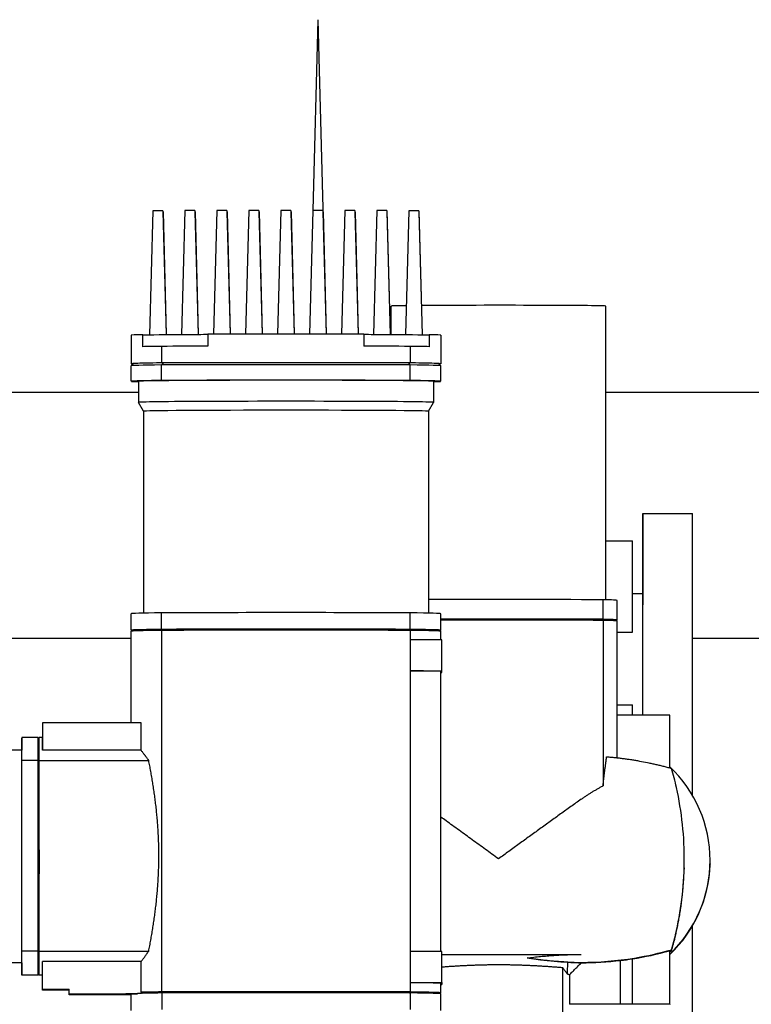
# Model space of a CAD drawing. Extents: x -89225 to 110569, y 13360 to 87647.
# Tile 370 of 478: x 46106 to 46460, y 84550 to 85027. Entities that reach past the tile are written whole.
import ezdxf

# ---------------------------------------------------------------- set-up
doc = ezdxf.new("R2010")
doc.units = 0
doc.layers.add('Iv-Lines 035', color=4, linetype='Continuous')

# ---------------------------------------------------------------- blocks, each defined once
blk = doc.blocks.new('Leidingwerk beluchtingsinstallatie')
for p, q in [((1293571.85, -919206.99), (1293569.43, -919299.31)), ((1293571.85, -919206.99), (1293575.84, -919359.23)), ((1293491.9, -919299.53), (1293490.33, -919359.47)), ((1293496.76, -919299.53), (1293498.33, -919359.44)), ((1293496.77, -919299.64), (1293498.33, -919359.44)), ((1293496.78, -919299.75), (1293498.34, -919359.44)), ((1293496.79, -919299.85), (1293498.35, -919359.44)), ((1293496.8, -919299.96), (1293498.36, -919359.44)), ((1293507.39, -919299.42), (1293505.82, -919359.4)), ((1293512.25, -919299.42), (1293513.82, -919359.33)), ((1293512.26, -919299.53), (1293513.82, -919359.33)), ((1293512.27, -919299.64), (1293513.83, -919359.33)), ((1293512.28, -919299.75), (1293513.84, -919359.33)), ((1293512.29, -919299.85), (1293513.85, -919359.33)), ((1293512.3, -919299.96), (1293513.85, -919359.33)), ((1293512.31, -919300.07), (1293513.86, -919359.33)), ((1293522.88, -919299.31), (1293521.31, -919359.25)), ((1293527.74, -919299.31), (1293529.31, -919359.24)), ((1293527.75, -919299.42), (1293529.31, -919359.24)), ((1293527.76, -919299.53), (1293529.32, -919359.24)), ((1293527.77, -919299.64), (1293529.33, -919359.24)), ((1293527.78, -919299.75), (1293529.34, -919359.24)), ((1293527.79, -919299.85), (1293529.34, -919359.24)), ((1293527.8, -919299.96), (1293529.35, -919359.24)), ((1293527.81, -919300.07), (1293529.36, -919359.24)), ((1293527.82, -919300.18), (1293529.36, -919359.24)), ((1293538.38, -919299.31), (1293536.81, -919359.23)), ((1293543.24, -919299.31), (1293544.81, -919359.22)), ((1293543.25, -919299.42), (1293544.81, -919359.22)), ((1293543.26, -919299.53), (1293544.82, -919359.22)), ((1293543.27, -919299.64), (1293544.83, -919359.22)), ((1293543.28, -919299.75), (1293544.84, -919359.22)), ((1293543.29, -919299.85), (1293544.84, -919359.22)), ((1293543.3, -919299.96), (1293544.85, -919359.22)), ((1293543.31, -919300.07), (1293544.86, -919359.22)), ((1293543.32, -919300.18), (1293544.86, -919359.22)), ((1293553.88, -919299.31), (1293552.31, -919359.22)), ((1293558.74, -919299.31), (1293560.31, -919359.22)), ((1293558.75, -919299.42), (1293560.31, -919359.22)), ((1293558.76, -919299.53), (1293560.32, -919359.22)), ((1293558.77, -919299.64), (1293560.33, -919359.22)), ((1293558.78, -919299.75), (1293560.34, -919359.22)), ((1293558.79, -919299.85), (1293560.34, -919359.22)), ((1293558.8, -919299.96), (1293560.35, -919359.22)), ((1293558.81, -919300.07), (1293560.36, -919359.22)), ((1293558.82, -919300.18), (1293560.36, -919359.22)), ((1293569.38, -919299.31), (1293567.81, -919359.22)), ((1293574.24, -919299.31), (1293575.81, -919359.23)), ((1293574.25, -919299.42), (1293575.81, -919359.23)), ((1293574.26, -919299.53), (1293575.82, -919359.23)), ((1293574.27, -919299.64), (1293575.83, -919359.23)), ((1293574.29, -919299.85), (1293575.84, -919359.23)), ((1293574.3, -919299.96), (1293575.85, -919359.23)), ((1293574.31, -919300.07), (1293575.86, -919359.23)), ((1293574.32, -919300.18), (1293575.86, -919359.23)), ((1293584.88, -919299.31), (1293583.31, -919359.24)), ((1293589.74, -919299.31), (1293591.31, -919359.25)), ((1293589.75, -919299.42), (1293591.31, -919359.25)), ((1293589.76, -919299.53), (1293591.32, -919359.25)), ((1293589.77, -919299.64), (1293591.33, -919359.25)), ((1293589.78, -919299.75), (1293591.34, -919359.25)), ((1293589.79, -919299.85), (1293591.34, -919359.25)), ((1293589.8, -919299.96), (1293591.35, -919359.25)), ((1293589.81, -919300.07), (1293591.36, -919359.25)), ((1293589.82, -919300.18), (1293591.36, -919359.25)), ((1293600.39, -919299.42), (1293598.82, -919359.33)), ((1293605.25, -919299.42), (1293606.82, -919359.4)), ((1293605.26, -919299.53), (1293606.83, -919359.4)), ((1293605.27, -919299.64), (1293606.83, -919359.4)), ((1293605.28, -919299.75), (1293606.84, -919359.4)), ((1293605.29, -919299.85), (1293606.85, -919359.4)), ((1293605.3, -919299.96), (1293606.85, -919359.4)), ((1293605.31, -919300.07), (1293606.86, -919359.4)), ((1293615.9, -919299.53), (1293614.33, -919359.44)), ((1293620.76, -919299.53), (1293622.33, -919359.47)), ((1293620.77, -919299.64), (1293622.33, -919359.47)), ((1293620.78, -919299.75), (1293622.34, -919359.47)), ((1293620.79, -919299.85), (1293622.35, -919359.47)), ((1293620.8, -919299.96), (1293622.36, -919359.47)), ((1293607.33, -919359.4), (1293607.33, -919345.62)), ((1293711.33, -919487.8), (1293711.33, -919345.62)), ((1293518.55, -919359.26), (1293518.55, -919365.06)), ((1293594.17, -919359.26), (1293594.17, -919365.06)), ((1293481.38, -919359.74), (1293481.38, -919373.54)), ((1293486.98, -919365.28), (1293486.98, -919359.48)), ((1293625.74, -919359.48), (1293625.74, -919365.28)), ((1293631.38, -919359.74), (1293631.38, -919373.54)), ((1293496.12, -919365.12), (1293496.12, -919373.12)), ((1293616.55, -919365.12), (1293616.55, -919373.12)), ((1293482.38, -919373.54), (1293481.38, -919374.54)), ((1293630.37, -919373.54), (1293631.37, -919374.54)), ((1293481.38, -919382.04), (1293481.38, -919374.54)), ((1293496.15, -919381.62), (1293496.15, -919374.12)), ((1293616.58, -919381.62), (1293616.58, -919374.12)), ((1293631.38, -919382.04), (1293631.38, -919374.54)), ((1293484.88, -919382.04), (1293484.88, -919392.22)), ((1293627.88, -919382.04), (1293627.88, -919392.22)), ((1290169.18, -919387.37), (1293484.88, -919387.37)), ((1293711.33, -919387.37), (1296138.18, -919387.37)), ((1293487.38, -919396.55), (1293484.88, -919392.22)), ((1293625.38, -919396.55), (1293627.88, -919392.22)), ((1293487.38, -919396.55), (1293487.38, -919494.27)), ((1293625.38, -919396.55), (1293625.38, -919494.27)), ((1293729.27, -919445.97), (1293753.27, -919445.97)), ((1293711.33, -919459.31), (1293724.28, -919459.31)), ((1293709.97, -919497.26), (1293709.97, -919487.76)), ((1293729.27, -919484.97), (1293724.28, -919484.97)), ((1293724.28, -919503.54), (1293724.28, -919486.83)), ((1293716.83, -919497.61), (1293716.83, -919488.11)), ((1293481.38, -919502.54), (1293481.38, -919494.54)), ((1293496.15, -919502.12), (1293496.15, -919494.12)), ((1293616.58, -919502.12), (1293616.58, -919494.12)), ((1293631.38, -919502.54), (1293631.38, -919494.54)), ((1293709.97, -919497.76), (1293709.97, -919577.82)), ((1293716.33, -919497.61), (1293716.83, -919498.11)), ((1293716.83, -919543.57), (1293716.83, -919498.11)), ((1293381.3, -919506.43), (1293481.38, -919506.43)), ((1293481.88, -919502.53), (1293481.38, -919503.03)), ((1293481.38, -919547.29), (1293481.38, -919503.04)), ((1293496.17, -919677.61), (1293496.17, -919502.62)), ((1293616.6, -919502.62), (1293616.6, -919677.61)), ((1293630.87, -919502.53), (1293631.37, -919503.03)), ((1293631.38, -919507.12), (1293631.38, -919503.04)), ((1293716.83, -919503.54), (1293724.28, -919503.54)), ((1293753.29, -919506.43), (1294232.27, -919506.43)), ((1293631.89, -919507.12), (1293616.71, -919507.12)), ((1293616.71, -919522.12), (1293616.71, -919507.12)), ((1293631.89, -919522.12), (1293631.89, -919507.12)), ((1293616.71, -919522.12), (1293631.89, -919522.12)), ((1293631.38, -919658.12), (1293631.38, -919522.54)), ((1293631.38, -919522.96), (1293631.87, -919522.96)), ((1293631.87, -919522.96), (1293631.89, -919522.12)), ((1293716.83, -919538.58), (1293724.3, -919538.58)), ((1293716.74, -919564.26), (1293716.74, -919543.57)), ((1293742.33, -919543.57), (1293716.74, -919543.57)), ((1293742.33, -919569.21), (1293742.33, -919543.57)), ((1293438.38, -919547.29), (1293438.37, -919547.78)), ((1293438.37, -919547.78), (1293438.37, -919554.54)), ((1293438.38, -919547.29), (1293438.38, -919560.62)), ((1293486.18, -919547.29), (1293438.38, -919547.29)), ((1293486.18, -919560.62), (1293486.18, -919547.29)), ((1293436.38, -919554.54), (1293428.38, -919554.54)), ((1293436.38, -919555.03), (1293436.88, -919554.54)), ((1293438.38, -919554.54), (1293436.88, -919554.54)), ((1293428.38, -919560.54), (1293336.38, -919560.54)), ((1293486.18, -919560.62), (1293438.38, -919560.62)), ((1293436.39, -919565.52), (1293428.39, -919565.52)), ((1293436.89, -919565.52), (1293489.87, -919565.52)), ((1293761.8, -919615.63), (1293761.8, -919615.77)), ((1293761.8, -919615.81), (1293761.8, -919615.77)), ((1293761.8, -919615.87), (1293761.8, -919615.82)), ((1293749.28, -919617.63), (1293749.27, -919618.14)), ((1293436.39, -919657.91), (1293428.39, -919657.91)), ((1293436.89, -919657.91), (1293489.87, -919657.91)), ((1293631.89, -919658.12), (1293616.71, -919658.12)), ((1293616.71, -919673.12), (1293616.71, -919658.12)), ((1293631.89, -919673.12), (1293631.89, -919658.12)), ((1293631.89, -919659.48), (1293699.34, -919659.48)), ((1293742.34, -919683.57), (1293742.34, -919657.68)), ((1293743.21, -919657.2), (1293743.19, -919657.79)), ((1293428.38, -919663.54), (1293336.38, -919663.54)), ((1293486.18, -919662.97), (1293438.38, -919662.97)), ((1293438.38, -919676.29), (1293438.38, -919662.97)), ((1293486.18, -919677.79), (1293486.18, -919662.97)), ((1293718.49, -919683.52), (1293718.49, -919662.37)), ((1293724.22, -919683.57), (1293724.22, -919661.62)), ((1293436.38, -919669.04), (1293436.88, -919669.54)), ((1293690.42, -919717.89), (1293690.42, -919665.94)), ((1293436.38, -919669.54), (1293428.38, -919669.54)), ((1293438.38, -919669.54), (1293436.88, -919669.54)), ((1293438.37, -919676.78), (1293438.37, -919669.54)), ((1293616.71, -919673.12), (1293631.89, -919673.12)), ((1293631.38, -919678.04), (1293631.38, -919673.54)), ((1293631.89, -919673.12), (1293631.87, -919673.96)), ((1293693.66, -919669.34), (1293693.66, -919683.52)), ((1293438.37, -919676.78), (1293438.38, -919676.29)), ((1293451.37, -919676.78), (1293438.37, -919676.78)), ((1293438.38, -919676.29), (1293451.38, -919676.29)), ((1293451.37, -919676.78), (1293451.38, -919676.29)), ((1293451.37, -919678.98), (1293451.37, -919676.78)), ((1293451.38, -919678.49), (1293451.37, -919678.98)), ((1293451.38, -919678.49), (1293451.38, -919676.29)), ((1293451.38, -919678.49), (1293484.45, -919678.49)), ((1293481.38, -919686.54), (1293481.38, -919678.54)), ((1293484.45, -919678.29), (1293484.45, -919678.49)), ((1293484.45, -919678.29), (1293486.18, -919678.29)), ((1293496.17, -919678.11), (1293496.17, -919686.11)), ((1293616.6, -919678.11), (1293616.6, -919686.11)), ((1293630.95, -919678.46), (1293631.37, -919678.04)), ((1293631.38, -919673.96), (1293631.87, -919673.96)), ((1293631.38, -919686.54), (1293631.38, -919678.54)), ((1293481.38, -919678.98), (1293451.37, -919678.98)), ((1293718.49, -919683.52), (1293693.66, -919683.52)), ((1293724.22, -919683.57), (1293718.49, -919683.52)), ((1293742.34, -919683.57), (1293724.22, -919683.57)), ((1293742.34, -919683.57), (1293742.33, -919683.65))]:
    blk.add_line(p, q)
for centre, major_axis, ratio, start_param, end_param in [((1293494.33, -919299.53), (2.43, 0), 0.006997, 0.000183, 3.141409), ((1293494.34, -919299.64), (2.43, 0), 0.006997, 0.000183, 0.076613), ((1293494.35, -919299.75), (2.43, 0), 0.006997, 0.000183, 0.076613), ((1293494.36, -919299.85), (2.43, 0), 0.006997, 0.000183, 0.076613), ((1293494.37, -919299.96), (2.43, 0), 0.006997, 0.000183, 0.076613), ((1293509.82, -919299.42), (2.43, 0), 0.006997, 0.000183, 3.141409), ((1293509.83, -919299.53), (2.43, 0), 0.006997, 0.000183, 0.076613), ((1293509.84, -919299.64), (2.43, 0), 0.006997, 0.000183, 0.076613), ((1293509.85, -919299.75), (2.43, 0), 0.006997, 0.000183, 0.076613), ((1293509.86, -919299.85), (2.43, 0), 0.006997, 0.000183, 0.076613), ((1293509.87, -919299.96), (2.43, 0), 0.006997, 0.000183, 0.076613), ((1293509.88, -919300.07), (2.43, 0), 0.006997, 0.000183, 0.076613), ((1293525.31, -919299.31), (2.43, 0), 0.006997, 0.000183, 3.141409), ((1293525.32, -919299.42), (2.43, 0), 0.006997, 0.000183, 0.076613), ((1293525.33, -919299.53), (2.43, 0), 0.006997, 0.000183, 0.076613), ((1293525.34, -919299.64), (2.43, 0), 0.006997, 0.000183, 0.076613), ((1293525.35, -919299.75), (2.43, 0), 0.006997, 0.000183, 0.076613), ((1293525.36, -919299.85), (2.43, 0), 0.006997, 0.000183, 0.076613), ((1293525.37, -919299.96), (2.43, 0), 0.006997, 0.000183, 0.076613), ((1293525.38, -919300.07), (2.43, 0), 0.006997, 0.000183, 0.076613), ((1293525.39, -919300.18), (2.43, 0), 0.006997, 0.000183, 0.076613), ((1293540.81, -919299.31), (2.43, 0), 0.006997, 0.000183, 3.141409), ((1293540.82, -919299.42), (2.43, 0), 0.006997, 0.000183, 0.076613), ((1293540.83, -919299.53), (2.43, 0), 0.006997, 0.000183, 0.076613), ((1293540.84, -919299.64), (2.43, 0), 0.006997, 0.000183, 0.076613), ((1293540.85, -919299.75), (2.43, 0), 0.006997, 0.000183, 0.076545), ((1293540.86, -919299.85), (2.43, 0), 0.006997, 0.000183, 0.07668), ((1293540.87, -919299.96), (2.43, 0), 0.006997, 0.000183, 0.076613), ((1293540.88, -919300.07), (2.43, 0), 0.006997, 0.000183, 0.076613), ((1293540.89, -919300.18), (2.43, 0), 0.006997, 0.000183, 0.076613), ((1293556.31, -919299.31), (2.43, 0), 0.006997, 0.000183, 3.141409), ((1293556.32, -919299.42), (2.43, 0), 0.006997, 0.000183, 0.076613), ((1293556.33, -919299.53), (2.43, 0), 0.006997, 0.000183, 0.076613), ((1293556.34, -919299.64), (2.43, 0), 0.006997, 0.000183, 0.076613), ((1293556.35, -919299.75), (2.43, 0), 0.006997, 0.000183, 0.076545), ((1293556.36, -919299.85), (2.43, 0), 0.006997, 0.000183, 0.07668), ((1293556.37, -919299.96), (2.43, 0), 0.006997, 0.000183, 0.076613), ((1293556.38, -919300.07), (2.43, 0), 0.006997, 0.000183, 0.076613), ((1293556.39, -919300.18), (2.43, 0), 0.006997, 0.000183, 0.076613), ((1293571.81, -919299.31), (2.43, 0), 0.006997, 0.000183, 3.141409), ((1293571.82, -919299.42), (2.43, 0), 0.006997, 0.000183, 0.076613), ((1293571.83, -919299.53), (2.43, 0), 0.006997, 0.000183, 0.076613), ((1293571.84, -919299.64), (2.43, 0), 0.006997, 0.000183, 0.076613), ((1293571.86, -919299.85), (2.43, 0), 0.006997, 0.000183, 0.076613), ((1293571.87, -919299.96), (2.43, 0), 0.006997, 0.000183, 0.076613), ((1293571.88, -919300.07), (2.43, 0), 0.006997, 0.000183, 0.076613), ((1293571.89, -919300.18), (2.43, 0), 0.006997, 0.000183, 0.076613), ((1293587.31, -919299.31), (2.43, 0), 0.006997, 0.000183, 3.141409), ((1293587.32, -919299.42), (2.43, 0), 0.006997, 0.000183, 0.076613), ((1293587.33, -919299.53), (2.43, 0), 0.006997, 0.000183, 0.076613), ((1293587.34, -919299.64), (2.43, 0), 0.006997, 0.000183, 0.076613), ((1293587.35, -919299.75), (2.43, 0), 0.006997, 0.000183, 0.076613), ((1293587.36, -919299.85), (2.43, 0), 0.006997, 0.000183, 0.076613), ((1293587.37, -919299.96), (2.43, 0), 0.006997, 0.000183, 0.076613), ((1293587.38, -919300.07), (2.43, 0), 0.006997, 0.000183, 0.076613), ((1293587.39, -919300.18), (2.43, 0), 0.006997, 0.000183, 0.076613), ((1293602.82, -919299.42), (2.43, 0), 0.006997, 0.000183, 3.141409), ((1293602.83, -919299.53), (2.43, 0), 0.006997, 0.000183, 0.076613), ((1293602.84, -919299.64), (2.43, 0), 0.006997, 0.000183, 0.076613), ((1293602.85, -919299.75), (2.43, 0), 0.006997, 0.000183, 0.076613), ((1293602.86, -919299.85), (2.43, 0), 0.006997, 0.000183, 0.076613), ((1293602.87, -919299.96), (2.43, 0), 0.006997, 0.000183, 0.076613), ((1293602.88, -919300.07), (2.43, 0), 0.006997, 0.000183, 0.076613), ((1293618.33, -919299.53), (2.43, 0), 0.006997, 0.000183, 3.141409), ((1293618.34, -919299.64), (2.43, 0), 0.006997, 0.000183, 0.076613), ((1293618.35, -919299.75), (2.43, 0), 0.006997, 0.000183, 0.076613), ((1293618.36, -919299.85), (2.43, 0), 0.006997, 0.000183, 0.076613), ((1293618.37, -919299.96), (2.43, 0), 0.006997, 0.000183, 0.076613), ((1293659.33, -919345.62), (-52, 0), 0.006997, 5.744473, 6.283185), ((1293659.33, -919345.62), (52, 0), 0.006997, 0, 2.37202), ((1293471.13, -919359.15), (50, 0), 0.006997, 5.034981, 5.960717), ((1293556.41, -919360.13), (-130, 0), 0.006997, 4.417728, 5.007909), ((1293641.59, -919359.15), (-50, 0), 0.006997, 0.322592, 1.248328), ((1293611.38, -919359.74), (-130, 0), 0.006997, 5.988525, 6.283185), ((1293501.38, -919359.74), (130, 0), 0.006997, 0, 0.29552), ((1293611.38, -919365.54), (-130, 0), 0.006997, 5.802241, 5.988525), ((1293556.41, -919365.93), (-130, 0), 0.006997, 5.007909, 5.194615), ((1293556.41, -919365.93), (-130, 0), 0.006997, 4.231444, 4.417728), ((1293501.38, -919365.54), (130, 0), 0.006997, 0.29552, 0.482226), ((1293611.38, -919373.54), (-130, 0), 0.006997, 5.802241, 6.400313), ((1293611.38, -919373.54), (-129, 0), 0.006997, 5.804256, 6.276188), ((1293556.41, -919373.93), (-130, 0), 0.006997, 4.231444, 5.194615), ((1295346.45, -922128.68), (-26.53, 3789.49), 0.707248, 0.751689, 0.752071), ((1293556.39, -919373.93), (-129, 0), 0.006997, 4.23346, 5.191768), ((1293501.38, -919373.54), (129, 0), 0.006997, 0.006997, 0.479379), ((1291767.12, -922128.69), (-26.5, -3789.49), 0.70693, 2.389517, 2.3899), ((1293501.38, -919373.54), (130, 0), 0.006997, 6.166077, 6.765411), ((1293611.38, -919374.54), (-130, 0), 0.006997, 5.801825, 6.283185), ((1293556.39, -919374.93), (130, 0), 0.006997, 1.089436, 2.052607), ((1293501.38, -919374.54), (130, 0), 0.006997, 0, 0.48181), ((1293611.38, -919382.04), (-130, 0), 0.006997, 5.801825, 6.515757), ((1293556.38, -919382.04), (71.5, 0), 0.006997, 0, 3.141593), ((1293556.39, -919382.43), (130, 0), 0.006997, 1.089436, 2.052607), ((1293501.38, -919382.04), (130, 0), 0.006997, 6.050614, 6.764996), ((1293556.38, -919392.22), (-71.5, 0), 0.006997, 3.137553, 6.287225), ((1293556.38, -919396.55), (-69, 0), 0.006997, 3.141593, 6.283185), ((1293729.27, -919615.97), (0, 170), 0.000191, 5.152337, 6.974218), ((1293753.27, -919615.97), (0, 170), 0.000191, 4.911077, 6.283185), ((1293724.28, -919479.31), (0, 20), 0.000191, 4.326687, 6.283185), ((1293729.26, -919480.1), (0, 11), 0.000191, 4.253348, 8.31302), ((1293659.31, -919489.04), (190, 0), 0.006997, 1.300873, 1.750348), ((1293526.83, -919488.12), (190, 0), 0.006997, 0, 0.269542), ((1293729.27, -919615.97), (0, 131), 0.000191, 5.297971, 6.283185), ((1293611.38, -919494.54), (-130, 0), 0.006997, 5.801825, 6.283185), ((1293556.39, -919494.93), (130, 0), 0.006997, 1.089436, 2.052607), ((1293501.38, -919494.54), (130, 0), 0.006997, 0, 0.48181), ((1293659.31, -919498.54), (190, 0), 0.006997, 1.300873, 1.71834), ((1293659.31, -919498.54), (189.5, 0), 0.006997, 1.302369, 1.718732), ((1293526.83, -919497.61), (189.5, 0), 0.006997, 0.006997, 0.268045), ((1293526.83, -919497.61), (190, 0), 0.006997, 6.217619, 6.552727), ((1293611.38, -919502.54), (-130, 0), 0.006997, 5.801825, 6.363936), ((1293611.38, -919502.54), (-129.5, 0), 0.006997, 5.80262, 6.276188), ((1293556.39, -919502.93), (130, 0), 0.006997, 1.089436, 2.052607), ((1293556.37, -919502.93), (129.5, 0), 0.006997, 1.090231, 2.05098), ((1293501.38, -919502.54), (129.5, 0), 0.006997, 0.006997, 0.480184), ((1293501.38, -919502.54), (130, 0), 0.006997, 6.202462, 6.764996), ((1293659.31, -919499.04), (190, 0), 0.006997, 1.300873, 1.71834), ((1293526.83, -919498.11), (190, 0), 0.006997, 0, 0.269542), ((1293611.38, -919503.04), (-130, 0), 0.006997, 5.801409, 6.283185), ((1293556.37, -919503.43), (130, 0), 0.006997, 1.08902, 2.052191), ((1293501.38, -919503.04), (130, 0), 0.006997, 0, 0.481394), ((1293501.38, -919522.54), (130, 0), 0.006997, 0, 0.479538), ((1293724.3, -919558.58), (0, 20), 0.000191, 5.560737, 6.283185), ((1293428.38, -919654.54), (0, 100), 0.000191, 5.810022, 6.631382), ((1293436.38, -919654.54), (0, 100), 0.000191, 5.810022, 6.283185), ((1293436.88, -919654.54), (0, 100), 0.000191, 5.810022, 6.283376), ((1293438.38, -919654.54), (0, 100), 0.000191, 5.932611, 6.283185), ((1293428.38, -919612.04), (0, -51.5), 0.000191, 6.283185, 9.424778), ((1293428.37, -919612.34), (0, 100), 0.000191, 4.239225, 5.199545), ((1293436.37, -919612.34), (0, 100), 0.000191, 4.239225, 5.199545), ((1293436.87, -919612.34), (0, 100), 0.000191, 4.239225, 5.199545), ((1293699.33, -919613.93), (62.48, -1.71), 0.999976, 5.498621, 7.122325), ((1293699.32, -919614.06), (62.48, -1.71), 0.999976, 5.498703, 6.283185), ((1293699.32, -919614.07), (62.48, -1.71), 0.999976, 5.498706, 6.283241), ((1293699.32, -919614.11), (62.48, -1.71), 0.999976, 5.498731, 6.283185), ((1293699.32, -919614.11), (62.48, -1.71), 0.999976, 5.498733, 6.283241), ((1293699.32, -919614.16), (62.48, -1.71), 0.999976, 5.498765, 6.283185), ((1293753.27, -919615.97), (0, -170), 0.000191, 0, 1.395257), ((1293428.38, -919569.54), (0, -100), 0.000191, 5.934989, 6.770342), ((1293436.38, -919569.54), (0, -100), 0.000191, 6.283185, 6.770342), ((1293436.88, -919569.54), (0, -100), 0.000191, 6.282994, 6.770342), ((1293699.33, -919503.57), (-159.94, 4.37), 0.999976, 1.754275, 1.870179), ((1293438.38, -919569.54), (0, -100), 0.000191, 0, 0.364568), ((1293692.83, -919571.11), (0, -100), 0.000191, 0.201284, 0.400219), ((1293699.34, -919503.52), (-159.94, 4.37), 0.999976, 1.598085, 1.718108), ((1293699.33, -919571.11), (0, -93.5), 0.000191, 0.146486, 0.153382), ((1293699.34, -919503.36), (-111.97, 115.23), 0.991486, 2.486294, 2.522461), ((1293501.38, -919673.54), (130, 0), 0.006997, 0, 0.479538), ((1293556.38, -919678.74), (-80, 0), 0.006997, 5.830178, 6.638606), ((1293611.38, -919678.54), (-130, 0), 0.006997, 5.801409, 6.065457), ((1293611.38, -919678.04), (-130, 0), 0.006997, 5.801409, 6.0104), ((1293556.37, -919678.42), (130, 0), 0.006997, 1.08902, 2.052191), ((1293556.37, -919678.92), (130, 0), 0.006997, 1.08902, 2.052191), ((1293501.38, -919678.04), (130, 0), 0.006997, 6.276188, 6.76458), ((1293501.38, -919678.54), (130, 0), 0.006997, 0, 0.481394), ((1293556.38, -919678.54), (-80, 0), 0.006997, 0.179614, 0.355421), ((1293569.33, -919683.61), (125, 0), 0.006997, 0, 0.103997)]:
    blk.add_ellipse(centre, major_axis=major_axis, ratio=ratio, start_param=start_param, end_param=end_param)
blk.add_ellipse((1293729.28, -919479.31), major_axis=(0, -11), ratio=0.000191)
for points, knots in [([(1293709.97, -919497.76), (1293709.94, -919497.72), (1293709.91, -919497.68), (1293709.87, -919497.64), (1293709.84, -919497.59), (1293709.8, -919497.55), (1293709.77, -919497.51), (1293709.74, -919497.47), (1293709.7, -919497.43), (1293709.67, -919497.39), (1293709.63, -919497.35), (1293709.6, -919497.3), (1293709.57, -919497.26)], [0, 0, 0, 0, 0.1904933, 0.1904933, 0.1904933, 0.3809864, 0.3809864, 0.3809864, 0.5714794, 0.5714794, 0.5714794, 0.7619723, 0.7619723, 0.7619723, 0.7619723]), ([(1293496.54, -919502.12), (1293496.51, -919502.16), (1293496.48, -919502.2), (1293496.45, -919502.25), (1293496.42, -919502.29), (1293496.39, -919502.33), (1293496.36, -919502.37), (1293496.33, -919502.41), (1293496.3, -919502.45), (1293496.27, -919502.49), (1293496.24, -919502.54), (1293496.21, -919502.58), (1293496.17, -919502.62)], [0, 0, 0, 0, 0.1810867, 0.1810867, 0.1810867, 0.3621734, 0.3621734, 0.3621734, 0.5432599, 0.5432599, 0.5432599, 0.7243464, 0.7243464, 0.7243464, 0.7243464]), ([(1293616.6, -919502.62), (1293616.57, -919502.58), (1293616.54, -919502.54), (1293616.51, -919502.49), (1293616.48, -919502.45), (1293616.45, -919502.41), (1293616.42, -919502.37), (1293616.39, -919502.33), (1293616.36, -919502.29), (1293616.32, -919502.25), (1293616.29, -919502.2), (1293616.26, -919502.16), (1293616.23, -919502.12)], [0, 0, 0, 0, 0.1810866, 0.1810866, 0.1810866, 0.3621732, 0.3621732, 0.3621732, 0.5432599, 0.5432599, 0.5432599, 0.7243464, 0.7243464, 0.7243464, 0.7243464]), ([(1293489.87, -919565.52), (1293489.53, -919565.06), (1293489.19, -919564.61), (1293488.87, -919564.18), (1293488.71, -919563.96), (1293488.55, -919563.75), (1293488.39, -919563.54), (1293488.31, -919563.43), (1293488.23, -919563.33), (1293488.15, -919563.22), (1293488.08, -919563.12), (1293488, -919563.02), (1293487.92, -919562.91), (1293487.77, -919562.71), (1293487.62, -919562.51), (1293487.47, -919562.31), (1293487.32, -919562.11), (1293487.17, -919561.92), (1293487.03, -919561.73), (1293486.88, -919561.54), (1293486.74, -919561.35), (1293486.6, -919561.16), (1293486.46, -919560.98), (1293486.32, -919560.8), (1293486.18, -919560.62)], [0, 0, 0, 0, 3.200015, 3.200015, 3.200015, 4.79769, 4.79769, 4.79769, 5.595934, 5.595934, 5.595934, 6.394017, 6.394017, 6.394017, 7.992334, 7.992334, 7.992334, 9.593466, 9.593466, 9.593466, 11.19707, 11.19707, 11.19707, 12.802796, 12.802796, 12.802796, 12.802796]), ([(1293709.97, -919577.82), (1293710.04, -919577.21), (1293710.11, -919576.6), (1293710.17, -919576), (1293710.24, -919575.4), (1293710.31, -919574.8), (1293710.38, -919574.2), (1293710.45, -919573.61), (1293710.52, -919573.01), (1293710.59, -919572.42), (1293710.66, -919571.83), (1293710.73, -919571.24), (1293710.81, -919570.66), (1293710.88, -919570.07), (1293710.96, -919569.49), (1293711.03, -919568.91), (1293711.11, -919568.33), (1293711.18, -919567.75), (1293711.26, -919567.18), (1293711.33, -919566.61), (1293711.41, -919566.04), (1293711.49, -919565.47), (1293711.56, -919564.91), (1293711.64, -919564.34), (1293711.72, -919563.79)], [0, 0, 0, 0, 1.968957, 1.968957, 1.968957, 3.938651, 3.938651, 3.938651, 5.908688, 5.908688, 5.908688, 7.878666, 7.878666, 7.878666, 9.848174, 9.848174, 9.848174, 11.8168, 11.8168, 11.8168, 13.784133, 13.784133, 13.784133, 15.749764, 15.749764, 15.749764, 15.749764]), ([(1293711.72, -919563.79), (1293712.39, -919563.84), (1293713.06, -919563.89), (1293713.72, -919563.95), (1293714.39, -919564.02), (1293715.06, -919564.08), (1293715.73, -919564.15), (1293716.39, -919564.22), (1293717.06, -919564.29), (1293717.73, -919564.37), (1293718.39, -919564.45), (1293719.06, -919564.53), (1293719.72, -919564.61), (1293720.39, -919564.7), (1293721.05, -919564.79), (1293721.71, -919564.88), (1293722.38, -919564.98), (1293723.04, -919565.07), (1293723.7, -919565.18), (1293724.36, -919565.28), (1293725.02, -919565.39), (1293725.68, -919565.5), (1293726.34, -919565.61), (1293727, -919565.72), (1293727.66, -919565.84), (1293728.97, -919566.08), (1293730.28, -919566.33), (1293731.59, -919566.6), (1293732.24, -919566.74), (1293732.89, -919566.87), (1293733.54, -919567.02), (1293734.19, -919567.16), (1293734.84, -919567.31), (1293735.49, -919567.46), (1293736.14, -919567.61), (1293736.79, -919567.77), (1293737.43, -919567.92), (1293738.08, -919568.08), (1293738.73, -919568.25), (1293739.37, -919568.41), (1293740.01, -919568.58), (1293740.65, -919568.75), (1293741.29, -919568.93), (1293741.93, -919569.1), (1293742.57, -919569.28), (1293743.21, -919569.46)], [0, 0, 0, 0, 2.014546, 2.014546, 2.014546, 4.029669, 4.029669, 4.029669, 6.04516, 6.04516, 6.04516, 8.060804, 8.060804, 8.060804, 10.076389, 10.076389, 10.076389, 12.091701, 12.091701, 12.091701, 14.106525, 14.106525, 14.106525, 16.120651, 16.120651, 16.120651, 20.149112, 20.149112, 20.149112, 22.164273, 22.164273, 22.164273, 24.179786, 24.179786, 24.179786, 26.195438, 26.195438, 26.195438, 28.211019, 28.211019, 28.211019, 30.226315, 30.226315, 30.226315, 32.241114, 32.241114, 32.241114, 32.241114]), ([(1293436.89, -919565.52), (1293436.84, -919565.55), (1293436.8, -919565.59), (1293436.76, -919565.62), (1293436.72, -919565.65), (1293436.68, -919565.68), (1293436.64, -919565.71), (1293436.59, -919565.74), (1293436.55, -919565.77), (1293436.51, -919565.8), (1293436.47, -919565.83), (1293436.43, -919565.87), (1293436.39, -919565.9)], [0, 0, 0, 0, 0.1811345, 0.1811345, 0.1811345, 0.3622692, 0.3622692, 0.3622692, 0.543404, 0.543404, 0.543404, 0.7243827, 0.7243827, 0.7243827, 0.7243827]), ([(1293489.87, -919657.91), (1293490.04, -919657.02), (1293490.22, -919656.13), (1293490.56, -919654.34), (1293490.72, -919653.43), (1293491.05, -919651.61), (1293491.21, -919650.7), (1293491.53, -919648.85), (1293491.68, -919647.92), (1293491.98, -919646.05), (1293492.13, -919645.11), (1293492.34, -919643.7), (1293492.41, -919643.22), (1293492.55, -919642.27), (1293492.62, -919641.8), (1293492.75, -919640.84), (1293492.81, -919640.36), (1293492.94, -919639.4), (1293493, -919638.92), (1293493.12, -919637.96), (1293493.18, -919637.47), (1293493.3, -919636.5), (1293493.36, -919636.02), (1293493.47, -919635.04), (1293493.52, -919634.55), (1293493.63, -919633.57), (1293493.68, -919633.08), (1293493.78, -919632.1), (1293493.82, -919631.61), (1293493.92, -919630.62), (1293493.96, -919630.13), (1293494.05, -919629.14), (1293494.09, -919628.64), (1293494.17, -919627.65), (1293494.21, -919627.16), (1293494.28, -919626.16), (1293494.31, -919625.67), (1293494.38, -919624.67), (1293494.41, -919624.17), (1293494.47, -919623.17), (1293494.5, -919622.67), (1293494.55, -919621.68), (1293494.57, -919621.17), (1293494.62, -919620.17), (1293494.64, -919619.67), (1293494.67, -919618.67), (1293494.69, -919618.17), (1293494.72, -919617.16), (1293494.73, -919616.66), (1293494.76, -919615.66), (1293494.77, -919615.15), (1293494.78, -919614.15), (1293494.79, -919613.65), (1293494.79, -919612.64), (1293494.8, -919612.14), (1293494.8, -919611.13), (1293494.79, -919610.63), (1293494.79, -919609.62), (1293494.78, -919609.12), (1293494.77, -919608.12), (1293494.76, -919607.61), (1293494.73, -919606.61), (1293494.72, -919606.11), (1293494.69, -919605.11), (1293494.67, -919604.61), (1293494.64, -919603.6), (1293494.62, -919603.1), (1293494.57, -919602.1), (1293494.55, -919601.6), (1293494.5, -919600.6), (1293494.47, -919600.11), (1293494.41, -919599.11), (1293494.38, -919598.61), (1293494.31, -919597.62), (1293494.28, -919597.12), (1293494.21, -919596.13), (1293494.17, -919595.64), (1293494.09, -919594.65), (1293494.05, -919594.15), (1293493.96, -919593.17), (1293493.92, -919592.67), (1293493.82, -919591.69), (1293493.78, -919591.2), (1293493.68, -919590.22), (1293493.63, -919589.73), (1293493.52, -919588.76), (1293493.47, -919588.27), (1293493.36, -919587.3), (1293493.3, -919586.81), (1293493.18, -919585.85), (1293493.12, -919585.36), (1293493, -919584.4), (1293492.94, -919583.92), (1293492.81, -919582.97), (1293492.75, -919582.49), (1293492.62, -919581.54), (1293492.55, -919581.06), (1293492.41, -919580.12), (1293492.34, -919579.65), (1293492.13, -919578.24), (1293491.98, -919577.3), (1293491.68, -919575.45), (1293491.53, -919574.52), (1293491.21, -919572.69), (1293491.05, -919571.77), (1293490.72, -919569.96), (1293490.56, -919569.07), (1293490.22, -919567.28), (1293490.04, -919566.4), (1293489.87, -919565.52)], [0, 0, 0, 0, 3.022243, 3.022243, 6.045943, 6.045943, 9.069669, 9.069669, 12.09206, 12.09206, 15.111851, 15.111851, 16.620541, 16.620541, 18.129951, 18.129951, 19.640391, 19.640391, 21.151644, 21.151644, 22.663496, 22.663496, 24.175734, 24.175734, 25.688151, 25.688151, 27.200544, 27.200544, 28.712715, 28.712715, 30.224474, 30.224474, 31.735637, 31.735637, 33.246033, 33.246033, 34.755498, 34.755498, 36.264092, 36.264092, 37.772874, 37.772874, 39.281835, 39.281835, 40.790763, 40.790763, 42.29945, 42.29945, 43.807897, 43.807897, 45.316347, 45.316347, 46.824757, 46.824757, 48.333159, 48.333159, 49.841561, 49.841561, 51.349971, 51.349971, 52.858421, 52.858421, 54.366868, 54.366868, 55.875555, 55.875555, 57.384483, 57.384483, 58.893444, 58.893444, 60.402227, 60.402227, 61.91082, 61.91082, 63.420285, 63.420285, 64.930681, 64.930681, 66.441844, 66.441844, 67.953603, 67.953603, 69.465774, 69.465774, 70.978167, 70.978167, 72.490584, 72.490584, 74.002823, 74.002823, 75.514674, 75.514674, 77.025927, 77.025927, 78.536367, 78.536367, 80.045777, 80.045777, 81.554467, 81.554467, 84.574258, 84.574258, 87.596649, 87.596649, 90.620375, 90.620375, 93.644075, 93.644075, 96.666318, 96.666318, 96.666318, 96.666318]), ([(1293743.21, -919657.2), (1293743.87, -919654.86), (1293744.5, -919652.47), (1293747.69, -919638.9), (1293749.2, -919627.06), (1293749.47, -919602.54), (1293748.12, -919590.25), (1293744.85, -919575.55), (1293744.07, -919572.46), (1293743.21, -919569.46)], [-36.161846, -36.161846, -36.161846, -36.161846, -35.377136, -35.377136, -31.778536, -31.778536, -28.034558, -28.034558, -27.008419, -27.008419, -27.008419, -27.008419]), ([(1293699.34, -919584.37), (1293699.77, -919584.07), (1293700.2, -919583.77), (1293700.63, -919583.47), (1293701.06, -919583.17), (1293701.5, -919582.88), (1293701.93, -919582.6), (1293702.37, -919582.31), (1293702.8, -919582.03), (1293703.24, -919581.75), (1293703.68, -919581.47), (1293704.13, -919581.19), (1293704.57, -919580.92), (1293705.01, -919580.64), (1293705.46, -919580.38), (1293705.91, -919580.11), (1293706.35, -919579.85), (1293706.8, -919579.58), (1293707.25, -919579.33), (1293707.7, -919579.07), (1293708.16, -919578.81), (1293708.61, -919578.56), (1293709.06, -919578.31), (1293709.52, -919578.06), (1293709.97, -919577.82)], [0, 0, 0, 0, 1.596433, 1.596433, 1.596433, 3.191327, 3.191327, 3.191327, 4.787083, 4.787083, 4.787083, 6.383714, 6.383714, 6.383714, 7.981201, 7.981201, 7.981201, 9.579489, 9.579489, 9.579489, 11.178489, 11.178489, 11.178489, 12.778079, 12.778079, 12.778079, 12.778079]), ([(1293699.34, -919584.37), (1293697.69, -919585.55), (1293696.03, -919586.73), (1293694.37, -919587.92), (1293692.72, -919589.11), (1293691.05, -919590.3), (1293689.39, -919591.49), (1293687.73, -919592.68), (1293686.06, -919593.88), (1293684.4, -919595.08), (1293682.73, -919596.28), (1293681.06, -919597.49), (1293679.39, -919598.69), (1293677.72, -919599.9), (1293676.05, -919601.1), (1293674.38, -919602.31), (1293672.71, -919603.52), (1293671.04, -919604.73), (1293669.37, -919605.94), (1293667.7, -919607.15), (1293666.03, -919608.36), (1293664.36, -919609.57), (1293662.69, -919610.79), (1293661.01, -919612), (1293659.34, -919613.21)], [0, 0, 0, 0, 6.191872, 6.191872, 6.191872, 12.387995, 12.387995, 12.387995, 18.587059, 18.587059, 18.587059, 24.787683, 24.787683, 24.787683, 30.988426, 30.988426, 30.988426, 37.187792, 37.187792, 37.187792, 43.384243, 43.384243, 43.384243, 49.576212, 49.576212, 49.576212, 49.576212]), ([(1293659.34, -919613.21), (1293657.23, -919611.67), (1293655.1, -919610.13), (1293652.98, -919608.6), (1293650.86, -919607.06), (1293648.74, -919605.52), (1293646.62, -919603.99), (1293644.5, -919602.45), (1293642.39, -919600.92), (1293640.27, -919599.39), (1293638.15, -919597.87), (1293636.04, -919596.34), (1293633.93, -919594.82), (1293633.08, -919594.21), (1293632.23, -919593.6), (1293631.38, -919592.98)], [0, 0, 0, 0, 7.858874, 7.858874, 7.858874, 15.720724, 15.720724, 15.720724, 23.582582, 23.582582, 23.582582, 31.441564, 31.441564, 31.441564, 34.606215, 34.606215, 34.606215, 34.606215]), ([(1293743.19, -919657.79), (1293743.3, -919657.4), (1293743.41, -919657.02), (1293743.52, -919656.63), (1293743.63, -919656.24), (1293743.73, -919655.85), (1293743.84, -919655.45), (1293743.94, -919655.06), (1293744.05, -919654.67), (1293744.15, -919654.27), (1293744.25, -919653.87), (1293744.35, -919653.48), (1293744.45, -919653.08), (1293744.5, -919652.88), (1293744.55, -919652.67), (1293744.6, -919652.47), (1293744.65, -919652.27), (1293744.7, -919652.07), (1293744.75, -919651.87), (1293744.85, -919651.46), (1293744.95, -919651.06), (1293745.04, -919650.65), (1293745.14, -919650.24), (1293745.24, -919649.83), (1293745.33, -919649.41), (1293745.42, -919649), (1293745.52, -919648.59), (1293745.61, -919648.17), (1293745.7, -919647.75), (1293745.79, -919647.33), (1293745.88, -919646.91), (1293745.97, -919646.48), (1293746.05, -919646.06), (1293746.14, -919645.63), (1293746.23, -919645.2), (1293746.31, -919644.77), (1293746.4, -919644.34), (1293746.48, -919643.91), (1293746.56, -919643.47), (1293746.64, -919643.04), (1293746.72, -919642.6), (1293746.8, -919642.16), (1293746.88, -919641.72), (1293746.96, -919641.27), (1293747.03, -919640.83), (1293747.11, -919640.38), (1293747.18, -919639.94), (1293747.26, -919639.49), (1293747.33, -919639.03), (1293747.4, -919638.58), (1293747.47, -919638.13), (1293747.54, -919637.67), (1293747.61, -919637.21), (1293747.68, -919636.75), (1293747.74, -919636.29), (1293747.77, -919636.06), (1293747.81, -919635.83), (1293747.84, -919635.59), (1293747.87, -919635.36), (1293747.9, -919635.13), (1293747.93, -919634.89), (1293748, -919634.43), (1293748.06, -919633.95), (1293748.11, -919633.48), (1293748.17, -919633), (1293748.23, -919632.52), (1293748.29, -919632.04), (1293748.34, -919631.56), (1293748.39, -919631.07), (1293748.45, -919630.59), (1293748.5, -919630.1), (1293748.55, -919629.61), (1293748.59, -919629.11), (1293748.64, -919628.62), (1293748.69, -919628.12), (1293748.73, -919627.63), (1293748.77, -919627.13), (1293748.81, -919626.63), (1293748.85, -919626.12), (1293748.89, -919625.62), (1293748.93, -919625.12), (1293748.96, -919624.61), (1293748.98, -919624.36), (1293749, -919624.1), (1293749.01, -919623.85), (1293749.03, -919623.59), (1293749.04, -919623.34), (1293749.06, -919623.08), (1293749.07, -919622.83), (1293749.09, -919622.57), (1293749.1, -919622.32), (1293749.12, -919622.06), (1293749.13, -919621.8), (1293749.14, -919621.55), (1293749.15, -919621.29), (1293749.16, -919621.03), (1293749.18, -919620.78), (1293749.19, -919620.52), (1293749.2, -919620.26), (1293749.21, -919620), (1293749.23, -919619.49), (1293749.25, -919618.97), (1293749.26, -919618.45), (1293749.26, -919618.35), (1293749.27, -919618.25), (1293749.27, -919618.14)], [0, 0, 0, 0, 1.563163, 1.563163, 1.563163, 3.126047, 3.126047, 3.126047, 4.688651, 4.688651, 4.688651, 6.250988, 6.250988, 6.250988, 7.032066, 7.032066, 7.032066, 7.813278, 7.813278, 7.813278, 9.377203, 9.377203, 9.377203, 10.942696, 10.942696, 10.942696, 12.50923, 12.50923, 12.50923, 14.076332, 14.076332, 14.076332, 15.643592, 15.643592, 15.643592, 17.21066, 17.21066, 17.21066, 18.777255, 18.777255, 18.777255, 20.343167, 20.343167, 20.343167, 21.908263, 21.908263, 21.908263, 23.472483, 23.472483, 23.472483, 25.035852, 25.035852, 25.035852, 26.598477, 26.598477, 26.598477, 27.37957, 27.37957, 27.37957, 28.161355, 28.161355, 28.161355, 29.728341, 29.728341, 29.728341, 31.29872, 31.29872, 31.29872, 32.871194, 32.871194, 32.871194, 34.444595, 34.444595, 34.444595, 36.017895, 36.017895, 36.017895, 37.590228, 37.590228, 37.590228, 39.160904, 39.160904, 39.160904, 39.945461, 39.945461, 39.945461, 40.729439, 40.729439, 40.729439, 41.512813, 41.512813, 41.512813, 42.295575, 42.295575, 42.295575, 43.077734, 43.077734, 43.077734, 43.859317, 43.859317, 43.859317, 45.421802, 45.421802, 45.421802, 45.73559, 45.73559, 45.73559, 45.73559]), ([(1293436.39, -919657.54), (1293436.43, -919657.57), (1293436.47, -919657.6), (1293436.51, -919657.63), (1293436.55, -919657.66), (1293436.59, -919657.69), (1293436.64, -919657.72), (1293436.68, -919657.75), (1293436.72, -919657.78), (1293436.76, -919657.81), (1293436.8, -919657.84), (1293436.84, -919657.87), (1293436.89, -919657.91)], [0.0001552, 0.0001552, 0.0001552, 0.0001552, 0.1811348, 0.1811348, 0.1811348, 0.3622695, 0.3622695, 0.3622695, 0.5434043, 0.5434043, 0.5434043, 0.7245391, 0.7245391, 0.7245391, 0.7245391]), ([(1293486.18, -919662.97), (1293486.32, -919662.78), (1293486.46, -919662.6), (1293486.6, -919662.41), (1293486.74, -919662.21), (1293486.88, -919662.02), (1293487.02, -919661.82), (1293487.17, -919661.63), (1293487.31, -919661.42), (1293487.46, -919661.22), (1293487.61, -919661.02), (1293487.76, -919660.81), (1293487.92, -919660.6), (1293488.07, -919660.39), (1293488.23, -919660.17), (1293488.39, -919659.95), (1293488.55, -919659.74), (1293488.71, -919659.51), (1293488.87, -919659.29), (1293489.03, -919659.07), (1293489.2, -919658.84), (1293489.36, -919658.61), (1293489.53, -919658.38), (1293489.7, -919658.14), (1293489.87, -919657.91)], [0, 0, 0, 0, 1.596881, 1.596881, 1.596881, 3.195092, 3.195092, 3.195092, 4.794486, 4.794486, 4.794486, 6.394897, 6.394897, 6.394897, 7.996142, 7.996142, 7.996142, 9.59802, 9.59802, 9.59802, 11.200315, 11.200315, 11.200315, 12.802796, 12.802796, 12.802796, 12.802796]), ([(1293673.22, -919661.16), (1293690.5, -919664.01), (1293708.14, -919664), (1293731.37, -919660.2), (1293737.36, -919658.85), (1293743.21, -919657.2)], [-47.47566, -47.47566, -47.47566, -47.47566, -42.243994, -42.243994, -40.379131, -40.379131, -40.379131, -40.379131]), ([(1293673.22, -919661.16), (1293673.74, -919661.1), (1293674.27, -919661.03), (1293674.81, -919660.97), (1293675.34, -919660.91), (1293675.87, -919660.85), (1293676.41, -919660.79), (1293676.94, -919660.73), (1293677.48, -919660.67), (1293678.02, -919660.61), (1293678.55, -919660.56), (1293679.09, -919660.5), (1293679.63, -919660.45), (1293680.17, -919660.4), (1293680.71, -919660.35), (1293681.25, -919660.3), (1293681.8, -919660.25), (1293682.34, -919660.21), (1293682.88, -919660.16), (1293683.43, -919660.12), (1293683.97, -919660.08), (1293684.52, -919660.03), (1293685.06, -919659.99), (1293685.61, -919659.96), (1293686.15, -919659.92), (1293686.7, -919659.88), (1293687.25, -919659.85), (1293687.8, -919659.82), (1293688.35, -919659.79), (1293688.89, -919659.76), (1293689.44, -919659.73), (1293689.99, -919659.7), (1293690.54, -919659.68), (1293691.09, -919659.65), (1293691.64, -919659.63), (1293692.19, -919659.61), (1293692.74, -919659.59), (1293693.29, -919659.57), (1293693.84, -919659.56), (1293694.39, -919659.54), (1293694.94, -919659.53), (1293695.49, -919659.52), (1293696.04, -919659.51), (1293696.59, -919659.5), (1293697.14, -919659.49), (1293697.69, -919659.49), (1293698.24, -919659.48), (1293698.79, -919659.48), (1293699.34, -919659.48)], [0, 0, 0, 0, 1.651419, 1.651419, 1.651419, 3.304585, 3.304585, 3.304585, 4.959208, 4.959208, 4.959208, 6.614997, 6.614997, 6.614997, 8.271665, 8.271665, 8.271665, 9.928927, 9.928927, 9.928927, 11.586503, 11.586503, 11.586503, 13.244122, 13.244122, 13.244122, 14.901519, 14.901519, 14.901519, 16.55844, 16.55844, 16.55844, 18.214644, 18.214644, 18.214644, 19.869904, 19.869904, 19.869904, 21.524008, 21.524008, 21.524008, 23.176761, 23.176761, 23.176761, 24.827993, 24.827993, 24.827993, 26.477552, 26.477552, 26.477552, 26.477552]), ([(1293692.84, -919663.21), (1293692.42, -919663.19), (1293692, -919663.17), (1293691.58, -919663.15), (1293691.16, -919663.13), (1293690.74, -919663.11), (1293690.32, -919663.09), (1293689.9, -919663.06), (1293689.49, -919663.04), (1293689.07, -919663.01), (1293688.65, -919662.98), (1293688.23, -919662.95), (1293687.82, -919662.92), (1293687.4, -919662.89), (1293686.99, -919662.86), (1293686.57, -919662.83), (1293686.16, -919662.79), (1293685.74, -919662.76), (1293685.33, -919662.72), (1293684.92, -919662.68), (1293684.51, -919662.65), (1293684.1, -919662.61), (1293683.69, -919662.57), (1293683.28, -919662.52), (1293682.87, -919662.48), (1293682.05, -919662.39), (1293681.24, -919662.3), (1293680.42, -919662.2), (1293679.61, -919662.11), (1293678.8, -919662), (1293678, -919661.89), (1293677.19, -919661.78), (1293676.39, -919661.67), (1293675.6, -919661.54), (1293674.8, -919661.42), (1293674.01, -919661.3), (1293673.22, -919661.16)], [0, 0, 0, 0, 1.269045, 1.269045, 1.269045, 2.538457, 2.538457, 2.538457, 3.808014, 3.808014, 3.808014, 5.07747, 5.07747, 5.07747, 6.346551, 6.346551, 6.346551, 7.614962, 7.614962, 7.614962, 8.882411, 8.882411, 8.882411, 10.149737, 10.149737, 10.149737, 12.685794, 12.685794, 12.685794, 15.223792, 15.223792, 15.223792, 17.763401, 17.763401, 17.763401, 20.303859, 20.303859, 20.303859, 20.303859]), ([(1293692.84, -919663.21), (1293693.21, -919663.23), (1293693.57, -919663.25), (1293693.91, -919663.27), (1293694.26, -919663.29), (1293694.6, -919663.31), (1293694.92, -919663.32), (1293695.25, -919663.34), (1293695.56, -919663.35), (1293695.87, -919663.37), (1293696.17, -919663.38), (1293696.46, -919663.39), (1293696.73, -919663.41), (1293696.87, -919663.41), (1293697.01, -919663.42), (1293697.14, -919663.42), (1293697.27, -919663.43), (1293697.39, -919663.43), (1293697.52, -919663.44), (1293697.64, -919663.44), (1293697.76, -919663.45), (1293697.88, -919663.45), (1293698, -919663.46), (1293698.11, -919663.46), (1293698.22, -919663.47), (1293698.33, -919663.47), (1293698.43, -919663.48), (1293698.53, -919663.48), (1293698.64, -919663.48), (1293698.73, -919663.49), (1293698.83, -919663.49), (1293698.92, -919663.5), (1293699.01, -919663.5), (1293699.09, -919663.5), (1293699.18, -919663.51), (1293699.26, -919663.51), (1293699.34, -919663.52)], [0, 0, 0, 0, 3.184174, 3.184174, 3.184174, 6.376233, 6.376233, 6.376233, 9.573612, 9.573612, 9.573612, 12.773966, 12.773966, 12.773966, 14.374592, 14.374592, 14.374592, 15.975195, 15.975195, 15.975195, 17.575556, 17.575556, 17.575556, 19.175474, 19.175474, 19.175474, 20.77477, 20.77477, 20.77477, 22.373284, 22.373284, 22.373284, 23.970883, 23.970883, 23.970883, 25.567453, 25.567453, 25.567453, 25.567453]), ([(1293693.66, -919669.34), (1293693.9, -919669.1), (1293694.13, -919668.86), (1293694.37, -919668.63), (1293694.61, -919668.39), (1293694.84, -919668.15), (1293695.08, -919667.91), (1293695.55, -919667.43), (1293696.02, -919666.95), (1293696.5, -919666.48), (1293696.97, -919666), (1293697.44, -919665.52), (1293697.92, -919665.04), (1293698.39, -919664.57), (1293698.86, -919664.09), (1293699.34, -919663.61)], [0, 0, 0, 0, 1.008357, 1.008357, 1.008357, 2.016714, 2.016714, 2.016714, 4.033427, 4.033427, 4.033427, 6.05014, 6.05014, 6.05014, 8.066854, 8.066854, 8.066854, 8.066854]), ([(1293690.42, -919665.94), (1293689.78, -919665.89), (1293689.15, -919665.84), (1293688.51, -919665.78), (1293687.88, -919665.73), (1293687.24, -919665.68), (1293686.61, -919665.63), (1293685.97, -919665.58), (1293685.33, -919665.54), (1293684.69, -919665.49), (1293684.05, -919665.44), (1293683.41, -919665.4), (1293682.77, -919665.35), (1293682.12, -919665.31), (1293681.48, -919665.27), (1293680.84, -919665.23), (1293680.19, -919665.19), (1293679.55, -919665.15), (1293678.9, -919665.11), (1293678.25, -919665.08), (1293677.61, -919665.04), (1293676.96, -919665.01), (1293676.31, -919664.97), (1293675.66, -919664.94), (1293675.01, -919664.91), (1293674.36, -919664.88), (1293673.71, -919664.85), (1293673.06, -919664.83), (1293672.41, -919664.8), (1293671.76, -919664.77), (1293671.11, -919664.75), (1293670.46, -919664.73), (1293669.81, -919664.71), (1293669.15, -919664.69), (1293668.5, -919664.67), (1293667.85, -919664.65), (1293667.19, -919664.63), (1293666.54, -919664.62), (1293665.89, -919664.61), (1293665.23, -919664.59), (1293664.58, -919664.58), (1293663.92, -919664.57), (1293663.27, -919664.56), (1293662.61, -919664.56), (1293661.96, -919664.55), (1293661.31, -919664.55), (1293660.65, -919664.54), (1293660, -919664.54), (1293658.69, -919664.54), (1293658.03, -919664.54), (1293657.38, -919664.55), (1293656.72, -919664.55), (1293656.07, -919664.56), (1293655.41, -919664.56), (1293654.76, -919664.57), (1293654.1, -919664.58), (1293653.45, -919664.59), (1293652.79, -919664.61), (1293652.14, -919664.62), (1293651.49, -919664.63), (1293650.83, -919664.65), (1293650.18, -919664.67), (1293649.53, -919664.69), (1293648.88, -919664.71), (1293648.22, -919664.73), (1293647.57, -919664.75), (1293646.92, -919664.77), (1293646.27, -919664.8), (1293645.62, -919664.83), (1293644.97, -919664.85), (1293644.32, -919664.88), (1293643.67, -919664.91), (1293643.02, -919664.94), (1293642.37, -919664.97), (1293641.72, -919665.01), (1293641.07, -919665.04), (1293640.43, -919665.08), (1293639.78, -919665.11), (1293639.14, -919665.15), (1293638.49, -919665.19), (1293637.85, -919665.23), (1293637.2, -919665.27), (1293636.56, -919665.31), (1293635.92, -919665.35), (1293635.27, -919665.4), (1293634.63, -919665.44), (1293633.99, -919665.49), (1293633.35, -919665.54), (1293632.71, -919665.58), (1293632.07, -919665.63), (1293632.01, -919665.64), (1293631.95, -919665.64), (1293631.89, -919665.65)], [0, 0, 0, 0, 1.965004, 1.965004, 1.965004, 3.930135, 3.930135, 3.930135, 5.895828, 5.895828, 5.895828, 7.861813, 7.861813, 7.861813, 9.827822, 9.827822, 9.827822, 11.793595, 11.793595, 11.793595, 13.758882, 13.758882, 13.758882, 15.723757, 15.723757, 15.723757, 17.689025, 17.689025, 17.689025, 19.654496, 19.654496, 19.654496, 21.619895, 21.619895, 21.619895, 23.584954, 23.584954, 23.584954, 25.54972, 25.54972, 25.54972, 27.514487, 27.514487, 27.514487, 29.479204, 29.479204, 29.479204, 31.443911, 31.443911, 33.408618, 33.408618, 33.408618, 35.373335, 35.373335, 35.373335, 37.338103, 37.338103, 37.338103, 39.302869, 39.302869, 39.302869, 41.267927, 41.267927, 41.267927, 43.233327, 43.233327, 43.233327, 45.198797, 45.198797, 45.198797, 47.164066, 47.164066, 47.164066, 49.128941, 49.128941, 49.128941, 51.094227, 51.094227, 51.094227, 53.060001, 53.060001, 53.060001, 55.02601, 55.02601, 55.02601, 56.991994, 56.991994, 56.991994, 58.957688, 58.957688, 58.957688, 59.148841, 59.148841, 59.148841, 59.148841]), ([(1293692.84, -919669.09), (1293692.76, -919668.99), (1293692.68, -919668.89), (1293692.59, -919668.78), (1293692.51, -919668.67), (1293692.42, -919668.55), (1293692.33, -919668.44), (1293692.24, -919668.32), (1293692.15, -919668.2), (1293692.05, -919668.07), (1293691.96, -919667.95), (1293691.86, -919667.82), (1293691.76, -919667.69), (1293691.66, -919667.56), (1293691.55, -919667.42), (1293691.45, -919667.29), (1293691.34, -919667.15), (1293691.23, -919667), (1293691.12, -919666.86), (1293691.01, -919666.71), (1293690.89, -919666.56), (1293690.78, -919666.41), (1293690.66, -919666.26), (1293690.54, -919666.1), (1293690.42, -919665.94)], [0, 0, 0, 0, 1.551741, 1.551741, 1.551741, 3.102621, 3.102621, 3.102621, 4.653133, 4.653133, 4.653133, 6.204427, 6.204427, 6.204427, 7.756316, 7.756316, 7.756316, 9.308569, 9.308569, 9.308569, 10.860941, 10.860941, 10.860941, 12.413173, 12.413173, 12.413173, 12.413173]), ([(1293693.66, -919669.34), (1293693.6, -919669.32), (1293693.55, -919669.31), (1293693.48, -919669.29), (1293693.42, -919669.27), (1293693.36, -919669.25), (1293693.29, -919669.23), (1293693.22, -919669.21), (1293693.15, -919669.18), (1293693.07, -919669.16), (1293693, -919669.14), (1293692.92, -919669.12), (1293692.84, -919669.09)], [0, 0, 0, 0, 1.590959, 1.590959, 1.590959, 3.182047, 3.182047, 3.182047, 4.773129, 4.773129, 4.773129, 6.364071, 6.364071, 6.364071, 6.364071]), ([(1293486.18, -919677.79), (1293486.23, -919677.83), (1293486.27, -919677.87), (1293486.31, -919677.92), (1293486.36, -919677.96), (1293486.4, -919678), (1293486.44, -919678.04), (1293486.49, -919678.08), (1293486.53, -919678.12), (1293486.57, -919678.17), (1293486.61, -919678.2), (1293486.65, -919678.24), (1293486.69, -919678.28)], [0, 0, 0, 0, 0.1802115, 0.1802115, 0.1802115, 0.360423, 0.360423, 0.360423, 0.5406344, 0.5406344, 0.5406344, 0.7030668, 0.7030668, 0.7030668, 0.7030668]), ([(1293496.54, -919678.11), (1293496.51, -919678.07), (1293496.48, -919678.03), (1293496.45, -919677.99), (1293496.42, -919677.95), (1293496.39, -919677.91), (1293496.36, -919677.87), (1293496.33, -919677.82), (1293496.3, -919677.78), (1293496.27, -919677.74), (1293496.24, -919677.7), (1293496.21, -919677.66), (1293496.17, -919677.61)], [0.0056674, 0.0056674, 0.0056674, 0.0056674, 0.1810867, 0.1810867, 0.1810867, 0.3621733, 0.3621733, 0.3621733, 0.5432599, 0.5432599, 0.5432599, 0.7243465, 0.7243465, 0.7243465, 0.7243465]), ([(1293616.23, -919678.11), (1293616.26, -919678.07), (1293616.29, -919678.03), (1293616.32, -919677.99), (1293616.36, -919677.95), (1293616.39, -919677.91), (1293616.42, -919677.87), (1293616.45, -919677.82), (1293616.48, -919677.78), (1293616.51, -919677.74), (1293616.54, -919677.7), (1293616.57, -919677.66), (1293616.6, -919677.61)], [0.0056685, 0.0056685, 0.0056685, 0.0056685, 0.1810867, 0.1810867, 0.1810867, 0.3621733, 0.3621733, 0.3621733, 0.5432599, 0.5432599, 0.5432599, 0.7243464, 0.7243464, 0.7243464, 0.7243464])]:
    blk.add_open_spline(points, degree=3, knots=knots)
blk.add_open_spline([(1293742.34, -919658.03), (1293742.62, -919657.95), (1293742.91, -919657.87), (1293743.19, -919657.79)], degree=3)

msp = doc.modelspace()

# ---------------------------------------------------------------- block references
at = {"layer": 'Iv-Lines 035'}
msp.add_blockref('Leidingwerk beluchtingsinstallatie', (-1247321.42, 1004233.53), dxfattribs=at)

doc.saveas('drawing.dxf')
